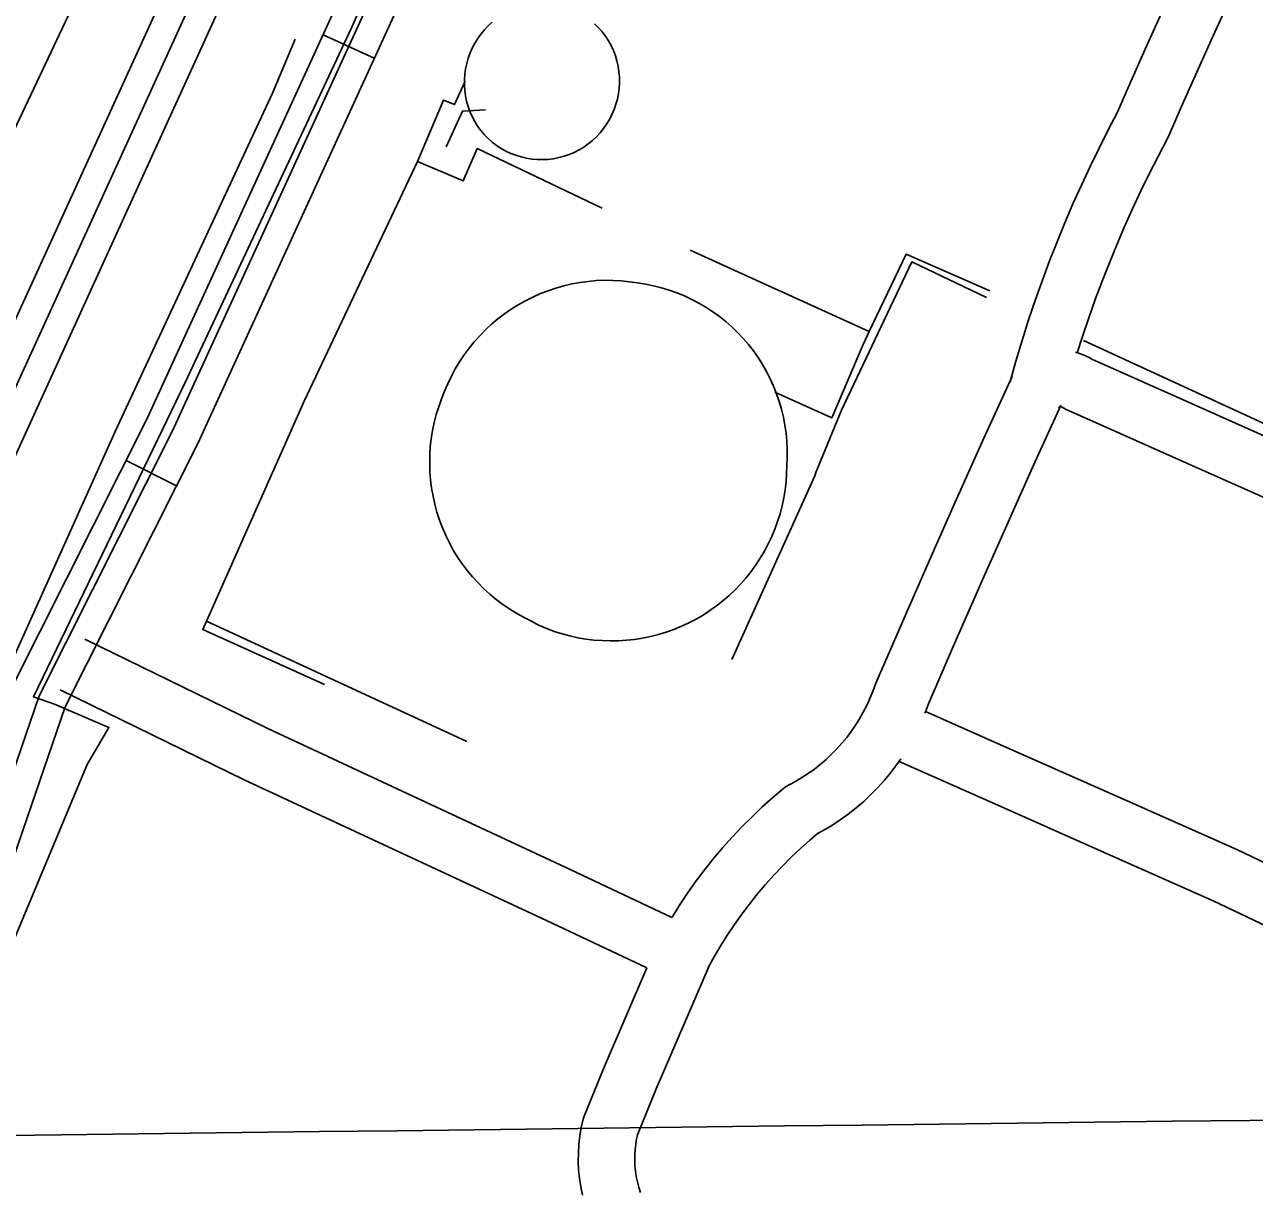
# Model space of a CAD drawing. Extents: x 3704301 to 3742427, y 506229 to 532009.
# Drawn here: x 3721013 to 3721668, y 523889 to 524508 of the extents above; entities that cross this region are included whole.
import ezdxf

# ---------------------------------------------------------------- set-up
doc = ezdxf.new("R2010")
doc.units = 0
for name, color, linetype in [('V-DOMW-TANK', 7, 'Continuous'), ('V-GRID-MAJR', 7, 'Continuous'), ('V-ROAD-CNTR', 7, 'Continuous'), ('V-SITE-OTLN', 7, 'Continuous'), ('V-TOPO-SHOR', 7, 'Continuous'), ('V-UTIL-LINE', 7, 'Continuous')]:
    doc.layers.add(name, color=color, linetype=linetype)

msp = doc.modelspace()

# ---------------------------------------------------------------- linework, layer by layer
at = {"layer": 'V-DOMW-TANK'}
for points in [[(3721316.6070000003, 524508.72), (3721318.674, 524506.66), (3721320.591, 524504.456), (3721322.348, 524502.128), (3721323.935, 524499.678), (3721325.346, 524497.1240000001), (3721326.575, 524494.476), (3721327.615, 524491.748), (3721328.4590000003, 524488.955), (3721329.1040000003, 524486.108), (3721329.551, 524483.225), (3721329.79, 524480.316), (3721329.823, 524477.398), (3721329.653, 524474.484), (3721329.278, 524471.59), (3721328.701, 524468.729), (3721327.923, 524465.917), (3721326.948, 524463.164), (3721325.785, 524460.49), (3721324.4760000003, 524457.901), (3721322.989, 524455.411), (3721321.33, 524453.031), (3721319.511, 524450.772), (3721317.539, 524448.6460000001), (3721315.4220000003, 524446.666), (3721313.171, 524444.839), (3721310.7970000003, 524443.172), (3721308.315, 524441.677), (3721305.733, 524440.358), (3721303.0640000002, 524439.223), (3721300.324, 524438.279), (3721297.524, 524437.532), (3721294.682, 524436.981), (3721291.802, 524436.628), (3721288.9080000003, 524436.481), (3721286.0100000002, 524436.536), (3721283.125, 524436.794), (3721280.264, 524437.255), (3721277.441, 524437.9130000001), (3721274.673, 524438.7710000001), (3721271.969, 524439.817), (3721269.348, 524441.052), (3721266.818, 524442.4670000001), (3721264.396, 524444.059), (3721262.09, 524445.814), (3721259.913, 524447.727), (3721257.873, 524449.787), (3721255.985, 524451.984), (3721254.2970000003, 524454.348), (3721252.779, 524456.822), (3721251.436, 524459.39), (3721250.271, 524462.0480000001), (3721249.296, 524464.78), (3721248.509, 524467.574), (3721247.918, 524470.414), (3721247.524, 524473.2880000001), (3721247.332, 524476.184), (3721247.338, 524479.083), (3721247.545, 524481.977), (3721247.952, 524484.853), (3721248.556, 524487.687), (3721249.355, 524490.477), (3721250.346, 524493.202), (3721251.522, 524495.857), (3721252.878, 524498.419), (3721254.41, 524500.884), (3721256.105, 524503.238), (3721257.963, 524505.468), (3721259.97, 524507.5650000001), (3721262.112, 524509.519)], [(3721417.904, 524260.836), (3721417.203, 524256.564), (3721416.308, 524252.329), (3721415.217, 524248.141), (3721413.93, 524244.00800000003), (3721412.4560000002, 524239.936), (3721410.793, 524235.941), (3721408.948, 524232.025), (3721406.92, 524228.199), (3721404.721, 524224.472), (3721402.349, 524220.851), (3721399.812, 524217.34500000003), (3721397.114, 524213.958), (3721394.2630000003, 524210.699), (3721391.265, 524207.57800000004), (3721388.1240000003, 524204.60000000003), (3721384.849, 524201.77), (3721381.4450000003, 524199.093), (3721377.9220000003, 524196.58), (3721374.285, 524194.231), (3721370.542, 524192.054), (3721366.7060000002, 524190.053), (3721362.7800000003, 524188.233), (3721358.772, 524186.594), (3721354.6920000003, 524185.146), (3721350.551, 524183.887), (3721346.355, 524182.822), (3721342.115, 524181.954), (3721337.8370000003, 524181.282), (3721333.534, 524180.809), (3721329.215, 524180.536), (3721324.89, 524180.465), (3721320.56, 524180.594), (3721316.245, 524180.92100000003), (3721311.948, 524181.452), (3721307.68, 524182.181), (3721303.451, 524183.104), (3721299.273, 524184.22500000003), (3721295.146, 524185.538), (3721291.085, 524187.041), (3721287.102, 524188.73000000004), (3721282.9590000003, 524191.028), (3721279.02, 524192.957), (3721275.174, 524195.071), (3721271.435, 524197.363), (3721267.804, 524199.82800000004), (3721264.295, 524202.46), (3721260.914, 524205.25800000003), (3721257.668, 524208.20900000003), (3721254.565, 524211.31200000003), (3721251.612, 524214.556), (3721248.815, 524217.93700000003), (3721246.183, 524221.445), (3721243.715, 524225.072), (3721241.423, 524228.814), (3721239.31, 524232.658), (3721237.378, 524236.598), (3721235.6380000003, 524240.625), (3721234.0870000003, 524244.731), (3721232.7320000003, 524248.903), (3721231.574, 524253.136), (3721230.6180000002, 524257.416), (3721229.864, 524261.739), (3721229.316, 524266.091), (3721228.971, 524270.466), (3721228.8340000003, 524274.851), (3721228.906, 524279.238), (3721229.182, 524283.61600000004), (3721229.666, 524287.974), (3721230.3540000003, 524292.31), (3721231.245, 524296.607), (3721232.336, 524300.854), (3721233.629, 524305.049), (3721235.1180000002, 524309.175), (3721236.7970000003, 524313.228), (3721238.4990000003, 524317.281), (3721240.389, 524321.25), (3721242.466, 524325.127), (3721244.723, 524328.9), (3721247.156, 524332.561), (3721249.759, 524336.104), (3721252.526, 524339.52), (3721255.45, 524342.803), (3721258.528, 524345.943), (3721261.752, 524348.933), (3721265.11, 524351.768), (3721268.6, 524354.442), (3721272.215, 524356.947), (3721275.94, 524359.28), (3721279.774, 524361.432), (3721283.704, 524363.4), (3721287.724, 524365.184), (3721291.825, 524366.7710000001), (3721295.99, 524368.1680000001), (3721300.223, 524369.362), (3721304.506, 524370.357), (3721308.8310000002, 524371.148), (3721313.187, 524371.733), (3721317.5700000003, 524372.112), (3721321.963, 524372.284), (3721326.358, 524372.248)], [(3721326.358, 524372.248), (3721330.7490000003, 524372.004), (3721335.1210000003, 524371.553), (3721339.467, 524370.8960000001), (3721343.737, 524370.238), (3721347.97, 524369.382), (3721352.159, 524368.326), (3721356.292, 524367.0700000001), (3721360.361, 524365.622), (3721364.3570000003, 524363.984), (3721368.27, 524362.159), (3721372.092, 524360.15), (3721375.8170000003, 524357.963), (3721379.436, 524355.601), (3721382.936, 524353.072), (3721386.313, 524350.379), (3721389.559, 524347.53), (3721392.668, 524344.532), (3721395.63, 524341.39), (3721398.441, 524338.109), (3721401.094, 524334.702), (3721403.582, 524331.1730000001), (3721405.9, 524327.527), (3721408.044, 524323.778), (3721410.009, 524319.931), (3721411.788, 524315.997), (3721413.382, 524311.983), (3721414.782, 524307.897), (3721415.987, 524303.748), (3721416.994, 524299.55), (3721417.8030000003, 524295.306), (3721418.411, 524291.03), (3721418.815, 524286.729), (3721419.0160000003, 524282.414), (3721419.012, 524278.097), (3721418.8030000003, 524273.78), (3721418.702, 524269.454), (3721418.403, 524265.135), (3721417.904, 524260.836)]]:
    msp.add_lwpolyline(points, dxfattribs=at)
at = {"layer": 'V-GRID-MAJR'}
msp.add_spline([(3708427.129, 523767.243), (3713705.816, 523829.819), (3718984.494, 523893.163), (3724263.162, 523957.275), (3729541.821, 524022.155), (3734820.471, 524087.803), (3740099.111, 524154.218), (3740099.112, 524154.218)], degree=3, dxfattribs=at)
at = {"layer": 'V-ROAD-CNTR'}
for p, q in [((3721199.3655622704, 524490.3759930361), (3721172.0936168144, 524502.8749680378)), ((3721094.1607726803, 524263.0064477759), (3721067.359826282, 524276.4864208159))]:
    msp.add_line(p, q, dxfattribs=at)
for points in [[(3722936.040088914, 525239.4764948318), (3722933.08709482, 525260.0424536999), (3722909.378142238, 525282.45240888), (3722658.105644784, 525393.700186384), (3722482.594995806, 525475.1640234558), (3722116.234728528, 525642.3846890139), (3722026.794907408, 525668.6966363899), (3722003.154954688, 525668.4636368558), (3721989.0339829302, 525667.1316395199), (3721952.83405533, 525661.8196501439), (3721718.703523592, 525575.8238221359), (3721681.1495987, 525552.654868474), (3721652.87965524, 525525.2939231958), (3721622.406716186, 525475.5890226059), (3721453.107054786, 525122.0947295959), (3721349.5322619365, 524900.894171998), (3721284.1353927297, 524775.572422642), (3721216.3515282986, 524599.4437748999), (3721078.3928042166, 524298.4233769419), (3721007.2779464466, 524157.02865973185), (3720950.578059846, 523992.11198956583), (3720832.980295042, 523747.523478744)], [(3722597.91540354, 525388.5637068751), (3722470.051020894, 525447.91207796), (3722105.720749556, 525614.20674537), (3722022.61891576, 525638.6546964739), (3722004.7149515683, 525638.4776968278), (3721992.621975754, 525637.337699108), (3721960.262040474, 525632.5877086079), (3721731.8834972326, 525548.7058763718), (3721699.673561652, 525528.832916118), (3721676.471608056, 525506.3779610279), (3721648.792663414, 525461.231051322), (3721480.2210005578, 525109.254755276), (3721376.4282081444, 524887.5881986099), (3721311.5213379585, 524763.2064473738), (3721244.013472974, 524587.7957981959), (3721105.438750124, 524285.42940293), (3721034.989891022, 524145.35868307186), (3720978.3760042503, 523980.696012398), (3720860.018240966, 523734.5235047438)], [(3720389.891181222, 522964.661044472), (3720379.9882010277, 523019.47893483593), (3720411.371138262, 523150.1606734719), (3720565.487830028, 523465.82704213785), (3720683.7955934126, 523732.6865084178), (3720721.9015172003, 523785.38740301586), (3720758.370444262, 523814.03534571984), (3720798.643363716, 523878.3942170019), (3720828.504303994, 523947.10907957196), (3720902.1321567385, 524111.06375166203), (3720971.343018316, 524270.4334329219), (3721130.807699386, 524619.63373452), (3721205.0475509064, 524789.874394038), (3721372.4262161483, 525147.8016781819), (3721507.5539458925, 525461.2290513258), (3721516.742927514, 525493.5319867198), (3721519.928921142, 525519.32193514), (3721519.168922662, 525555.2088633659)], [(3721534.165892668, 525555.52686273), (3721534.948891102, 525518.5569366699), (3721531.4878980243, 525490.5429926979), (3721521.7149175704, 525456.1860614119), (3721386.11018878, 525141.6536904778), (3721218.7185235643, 524783.6984063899), (3721144.5056719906, 524613.519746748), (3720985.04599091, 524264.3294451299), (3720915.8541292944, 524105.00376378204), (3720842.225276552, 523941.04709169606), (3720811.953337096, 523871.38723101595), (3720769.6964216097, 523803.85836607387), (3720732.8234953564, 523774.892424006), (3720696.87156726, 523725.1705234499), (3720579.088802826, 523459.4950548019), (3720425.5721098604, 523145.058683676), (3720395.3101703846, 523019.04293570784), (3720405.389150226, 522963.25304728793)], [(3720411.2621384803, 523015.12294354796), (3720410.63213974, 523018.60693658), (3720439.773081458, 523139.95669387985), (3720592.6897756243, 523453.16306746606), (3720709.9475411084, 523717.65453848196), (3720743.7454735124, 523764.3974449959), (3720781.0223989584, 523793.6813864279), (3720825.263310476, 523864.3802450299), (3720855.94624911, 523934.98510381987), (3720929.5761018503, 524098.9437759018), (3720998.748963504, 524258.22545733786), (3721158.203644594, 524607.405758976), (3721232.389496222, 524777.522418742), (3721399.7941614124, 525135.5057027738), (3721535.8758892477, 525451.1430714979), (3721546.232868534, 525487.5539986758), (3721549.968861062, 525517.7919382), (3721549.162862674, 525555.8448620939)], [(3721664.675631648, 525515.835942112), (3721635.5996898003, 525468.410036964), (3721466.664027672, 525115.6747424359), (3721362.98023504, 524894.2411853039), (3721297.828365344, 524769.3894350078), (3721230.182500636, 524593.619786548), (3721091.91577717, 524291.926389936), (3721021.1339187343, 524151.193671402), (3720964.477032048, 523986.4040009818), (3720846.4992680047, 523741.02349174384)], [(3721668.5472984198, 524617.997024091), (3721657.5152105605, 524597.8811781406), (3721649.1523030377, 524580.6349816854), (3721641.0346466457, 524563.6462668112), (3721633.01147054, 524546.6114576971), (3721625.0889192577, 524529.5368378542), (3721617.2624528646, 524512.4222815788), (3721609.5395879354, 524495.2698467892), (3721601.9152093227, 524478.085361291), (3721594.632185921, 524461.4088431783), (3721589.854675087, 524452.3395399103), (3721584.9205551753, 524442.5970296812), (3721580.13748826, 524432.7764121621), (3721575.5087179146, 524422.8779176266), (3721571.0376759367, 524412.9064922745), (3721566.7258860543, 524402.8705177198), (3721562.5717564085, 524392.7693589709), (3721558.5824375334, 524382.6105477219), (3721554.7535913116, 524372.3975654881), (3721551.0890967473, 524362.1273642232), (3721547.4149397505, 524351.2573860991), (3721543.9334646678, 524340.301702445), (3721540.6540128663, 524329.2800396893), (3721537.6114801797, 524318.3295536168)], [(3721668.1393533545, 524550.7877331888), (3721660.18852946, 524533.9065423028), (3721652.337080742, 524516.9851621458), (3721644.5815471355, 524500.0257184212), (3721636.9284120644, 524483.0281532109), (3721629.3727906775, 524465.9986387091), (3721621.685814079, 524448.3971568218), (3721616.509324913, 524438.5704600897), (3721611.7894448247, 524429.2509703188), (3721607.21251174, 524419.8535878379), (3721602.7852820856, 524410.3860823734), (3721598.5083240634, 524400.8475077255), (3721594.382113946, 524391.2434822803), (3721590.4082435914, 524381.5806410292), (3721586.5915624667, 524371.8614522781), (3721582.9284086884, 524362.0904345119), (3721579.428903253, 524352.2826357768), (3721575.92306025, 524341.9106139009), (3721573.3226537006, 524333.727521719)], [(3721572.4636556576, 524333.9457896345), (3721573.068793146, 524333.8138199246), (3721576.4226827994, 524332.6736874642), (3721579.6302563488, 524331.170493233), (3721581.0845922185, 524330.2769976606), (3721636.1272489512, 524305.8571005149), (3721692.061456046, 524280.95154826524)], [(3721357.7018478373, 524033.39846059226), (3721358.1038379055, 524034.0789223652), (3721362.116817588, 524040.4579608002), (3721366.3071353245, 524046.72066969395), (3721370.670627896, 524052.8655686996), (3721375.2073709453, 524058.88631291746), (3721379.9088551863, 524064.775874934), (3721384.773700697, 524070.5325558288), (3721389.7999497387, 524076.1508135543), (3721394.9783813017, 524081.62470164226), (3721400.3108470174, 524086.952930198), (3721405.7906708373, 524092.1287313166), (3721411.4116090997, 524097.14617837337), (3721418.1934748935, 524102.87153500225), (3721423.381801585, 524105.6709827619), (3721426.833901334, 524107.7310372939), (3721430.197261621, 524109.9376498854), (3721433.463716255, 524112.28894519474), (3721436.6255339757, 524114.7740925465), (3721439.6769476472, 524117.3954990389), (3721442.6136018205, 524120.1432758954), (3721445.4283506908, 524123.01402680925), (3721448.120585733, 524126.00731601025), (3721450.6817874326, 524129.1100782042), (3721453.103794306, 524132.3167395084), (3721455.3875444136, 524135.62774626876), (3721457.5272633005, 524139.0338821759), (3721459.520571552, 524142.5312321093), (3721461.3627889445, 524146.1078592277), (3721463.0477312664, 524149.7577061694), (3721464.575191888, 524153.479813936), (3721466.206997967, 524157.997394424), (3721480.451150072, 524190.9707762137), (3721494.695189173, 524223.4856291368), (3721509.107788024, 524255.92575237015), (3721523.6886322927, 524288.2914383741), (3721538.681570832, 524321.1189943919)], [(3721492.2834672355, 524141.97912178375), (3721492.572808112, 524142.684186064), (3721494.111002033, 524146.94260557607), (3721507.9608499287, 524179.00322378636), (3721522.142810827, 524211.37637086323), (3721536.492211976, 524243.6742476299), (3721551.009367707, 524275.898561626), (3721564.601170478, 524305.6582825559), (3721563.4497474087, 524304.4945635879), (3721563.5994261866, 524304.615442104), (3721563.7511590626, 524304.7122887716), (3721563.9132737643, 524304.7915556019), (3721564.0982944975, 524304.8577923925), (3721564.2795936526, 524304.900697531), (3721564.4543645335, 524304.9217531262), (3721564.6459179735, 524304.9231902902), (3721564.841395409, 524304.9029575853), (3721565.0192068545, 524304.8641800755), (3721565.195317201, 524304.8043125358), (3721565.3677436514, 524304.7235067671), (3721567.0874077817, 524303.6670023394), (3721623.942751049, 524278.4428994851), (3721679.838543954, 524253.5544517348)], [(3721045.4211452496, 524181.3336041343), (3721143.061228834, 524133.72410041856), (3721303.658638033, 524058.8643277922), (3721357.7018478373, 524033.39846059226)], [(3721032.2728547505, 524154.36839586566), (3721130.148771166, 524106.64389958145), (3721290.927361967, 524031.6996722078), (3721344.3376956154, 524006.532024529)], [(3721862.561979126, 523972.4112689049), (3721803.3947936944, 524000.35431545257), (3721730.868497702, 524034.80473086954), (3721658.211451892, 524069.5222839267), (3721598.262200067, 524096.0783327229), (3721538.5259730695, 524122.5707724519), (3721492.662775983, 524142.9332579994)], [(3721376.9774608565, 524006.65979719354), (3721380.316232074, 524012.6971336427), (3721383.7201620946, 524018.45907763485), (3721387.2851824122, 524024.1260391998), (3721391.0088646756, 524029.69133030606), (3721394.8853721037, 524035.1504313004), (3721398.914629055, 524040.49768708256), (3721403.0931448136, 524045.73212506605), (3721407.414299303, 524050.8454441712), (3721411.8800502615, 524055.8371864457), (3721416.481618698, 524060.70129835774), (3721421.217152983, 524065.43306980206), (3721426.0833291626, 524070.02926868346), (3721431.0803909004, 524074.4898216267), (3721435.1725251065, 524077.9444649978), (3721438.198198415, 524079.57701723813), (3721442.756098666, 524082.2969627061), (3721447.1967383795, 524085.2103501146), (3721451.504283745, 524088.3110548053), (3721455.6784660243, 524091.59190745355), (3721459.709052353, 524095.0545009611), (3721463.5823981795, 524098.67872410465), (3721467.301649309, 524102.4719731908), (3721470.851414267, 524106.4186839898), (3721474.2302125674, 524110.51192179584), (3721477.4322056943, 524114.7512604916), (3721479.5181394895, 524117.77547092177)], [(3721849.406526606, 523945.44686793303), (3721790.5532063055, 523973.24168454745), (3721717.9655022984, 524007.7212691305), (3721645.666548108, 524042.26771607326), (3721586.1057999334, 524068.6516672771), (3721526.358026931, 524095.14922754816), (3721478.5517601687, 524116.3744032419)], [(3721344.3376956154, 524006.532024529), (3721321.615145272, 523953.77124221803), (3721310.6968882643, 523926.75144038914), (3721309.5065319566, 523921.5770344), (3721308.7316278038, 523917.1118780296), (3721308.201818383, 523912.6060564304), (3721307.9185319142, 523908.07713612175), (3721307.8843826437, 523903.5462596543), (3721308.0941837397, 523899.01723948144), (3721308.5536188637, 523894.49986806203), (3721309.258180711, 523890.02626602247), (3721310.2028876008, 523885.5895611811)], [(3721377.6276798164, 524007.98578053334), (3721349.302854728, 523942.216757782), (3721339.401111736, 523917.71255961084), (3721338.9254680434, 523915.64496560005), (3721338.4303721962, 523912.79212197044), (3721338.0921816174, 523909.9159435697), (3721337.911468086, 523907.02686387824), (3721337.8896173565, 523904.1277403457), (3721338.0238162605, 523901.2307605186), (3721338.3163811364, 523898.354131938), (3721338.767819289, 523895.48773397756), (3721339.3711123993, 523892.6544388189), (3721340.1302828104, 523889.8622489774), (3721341.041573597, 523887.10729276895)]]:
    msp.add_lwpolyline(points, dxfattribs=at)
at = {"layer": 'V-SITE-OTLN'}
msp.add_lwpolyline([(3720703.694, 523603.099), (3720738.715, 523691.152), (3720741.6380000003, 523694.14900000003), (3720761.151, 523696.168), (3720800.8740000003, 523691.333), (3720821.045, 523688.031), (3720835.25, 523688.207), (3720848.7970000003, 523693.704), (3720854.116, 523696.75), (3720877.387, 523729.599), (3720952.364, 523889.19), (3721046.6520000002, 524114.734), (3721058.17, 524134.44200000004), (3721029.2320000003, 524146.732), (3721018.025, 524150.701), (3721098.741, 524317.875), (3721187.403, 524506.873), (3721267.341, 524689.303), (3721357.6580000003, 524887.129), (3721444.024, 525071.988), (3721510.27, 525221.955), (3721603.4280000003, 525427.449), (3721645.434, 525505.175)], dxfattribs=at)
at = {"layer": 'V-TOPO-SHOR'}
for points in [[(3720443.629, 523221.368), (3720507.951, 523370.001), (3720598.4760000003, 523568.438), (3720686.776, 523754.329), (3720763.355, 523923.979), (3720831.244, 524073.254), (3720910.825, 524241.153), (3720989.161, 524413.21), (3721062.346, 524567.9130000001), (3721124.485, 524700.425), (3721202.716, 524880.827), (3721288.183, 525054.76), (3721356.654, 525205.235), (3721432.784, 525362.957), (3721486.643, 525490.001)], [(3720914.132, 523970.045), (3720989.669, 524132.447), (3721061.605, 524291.907), (3721145.208, 524471.778), (3721157.369, 524500.542)]]:
    msp.add_lwpolyline(points, dxfattribs=at)
at = {"layer": 'V-UTIL-LINE'}
for p, q in [((3721462.654, 524345.099), (3721367.375, 524388.337)), ((3721110.1750000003, 524190.961), (3721248.62, 524126.938))]:
    msp.add_line(p, q, dxfattribs=at)
for points in [[(3721320.5330000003, 524410.74), (3721254.129, 524442.332), (3721246.681, 524425.147), (3721222.387, 524435.455), (3721236.129, 524468.041), (3721242.0500000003, 524465.757), (3721247.791, 524478.207)], [(3721237.614, 524443.305), (3721246.22, 524462.274), (3721258.588, 524463.017)], [(3721222.387, 524435.455), (3721162.086, 524307.985), (3721108.193, 524186.49), (3721172.801, 524157.234)], [(3721525.055, 524363.183), (3721485.33, 524382.139), (3721448.001, 524303.287), (3721434.265, 524270.11), (3721433.7, 524268.33400000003), (3721389.531, 524170.536)], [(3721526.779, 524366.74), (3721482.332, 524386.227), (3721462.654, 524345.099), (3721459.353, 524338.202)], [(3721459.353, 524338.202), (3721442.748, 524299.095), (3721412.517, 524312.866)], [(3722007.809, 524146.841), (3721983.199, 524158.465), (3721982.611, 524158.457), (3721966.6180000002, 524164.74), (3721964.261, 524164.711), (3721829.1240000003, 524225.50800000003), (3721727.774, 524270.81), (3721576.617, 524340.25)]]:
    msp.add_lwpolyline(points, dxfattribs=at)

doc.saveas('drawing.dxf')
